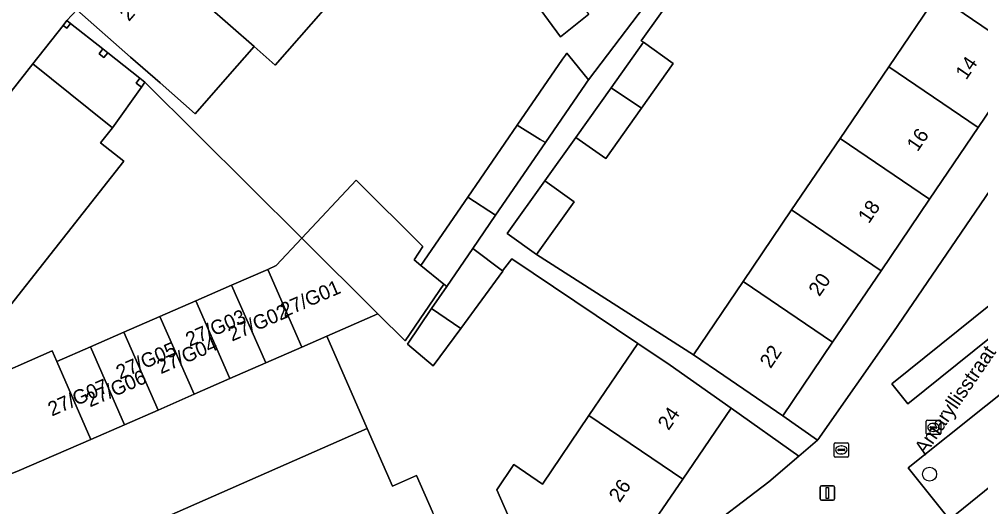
# Model space of a CAD drawing. Extents: x 161881 to 162523, y 381678 to 382381.
# Drawn here: x 162084.3 to 162151.2, y 382019.5 to 382053.4 of the extents above; entities that cross this region are included whole.
import ezdxf

# ---------------------------------------------------------------- set-up
doc = ezdxf.new("R2010")
doc.units = 0
for name, color, linetype in [('IMGEO_Boom', 7, 'Continuous'), ('IMGEO_Brandkraan', 7, 'Continuous'), ('IMGEO_Erf', 7, 'Continuous'), ('IMGEO_Kolk', 7, 'Continuous'), ('IMGEO_Lichtmast', 7, 'Continuous'), ('IMGEO_Muur', 7, 'Continuous'), ('IMGEO_Openbare_ruimte_label', 7, 'Continuous'), ('IMGEO_Pand', 7, 'Continuous'), ('IMGEO_Pand_nummerreeks', 7, 'Continuous'), ('IMGEO_Pand_overbouw', 7, 'Continuous'), ('IMGEO_Parkeervlak_open', 7, 'Continuous'), ('IMGEO_Rijbaan_lokaal_open', 7, 'Continuous'), ('IMGEO_Voetpad_open', 7, 'Continuous'), ('IMGEO_Woonerf_open', 7, 'Continuous')]:
    doc.layers.add(name, color=color, linetype=linetype)

msp = doc.modelspace()

# ---------------------------------------------------------------- linework, layer by layer
at = {"layer": 'IMGEO_Boom'}
msp.add_circle((162147.644, 382021.748), 0.489, dxfattribs=at)
at = {"layer": 'IMGEO_Brandkraan'}
for p, q in [((162141, 382023.01), (162141, 382023.862)), ((162141.075, 382023.936), (162141.927, 382023.936)), ((162141.259, 382023.43), (162141.259, 382023.442)), ((162141.697, 382023.393), (162141.299, 382023.393)), ((162141.302, 382023.479), (162141.7, 382023.479)), ((162141.488, 382023.716), (162141.513, 382023.716)), ((162141.743, 382023.442), (162141.743, 382023.43)), ((162142.001, 382023.862), (162142.001, 382023.01)), ((162141.927, 382022.936), (162141.075, 382022.936)), ((162141.511, 382023.156), (162141.486, 382023.156))]:
    msp.add_line(p, q, dxfattribs=at)
for points in [[(162141, 382023.01), (162141, 382023.862)], [(162141.075, 382023.936), (162141.927, 382023.936)], [(162142.001, 382023.862), (162142.001, 382023.01)], [(162141.927, 382022.936), (162141.075, 382022.936)]]:
    msp.add_lwpolyline(points, dxfattribs=at)
for centre, radius, start, end in [((162141.077, 382023.86), 0.0765, 91.55205, 178.44795), ((162141.077, 382023.86), 0.0765, 91.55205, 178.44795), ((162141.299, 382023.439), 0.0403, 85.87752, 175.75265), ((162141.296, 382023.429), 0.0366, 178.93798, 274.71019), ((162141.7, 382023.436), 0.043, 264.86636, 352.45326), ((162141.704, 382023.441), 0.0386, 1.73085, 96.63898), ((162141.925, 382023.86), 0.0765, 1.55205, 88.44795), ((162141.925, 382023.86), 0.0765, 1.55205, 88.44795), ((162141.077, 382023.012), 0.0765, 181.55205, 268.44795), ((162141.077, 382023.012), 0.0765, 181.55205, 268.44795), ((162141.925, 382023.012), 0.0765, 271.55205, 358.44795), ((162141.925, 382023.012), 0.0765, 271.55205, 358.44795)]:
    msp.add_arc(centre, radius, start, end, dxfattribs=at)
for centre, major_axis, ratio, start_param, end_param in [((162141.487, 382023.436), (-0.387, 0.002), 0.722429, 4.712389, 7.853982), ((162141.512, 382023.436), (-0.39, 0.002), 0.717154, 1.570796, 4.712389)]:
    msp.add_ellipse(centre, major_axis=major_axis, ratio=ratio, start_param=start_param, end_param=end_param, dxfattribs=at)
at = {"layer": 'IMGEO_Erf'}
for points in [[(162177.425, 382078.945), (162174.733, 382080.783), (162171.275, 382075.687), (162167.899, 382070.712), (162164.524, 382065.738), (162161.148, 382060.763), (162157.773, 382055.788), (162154.397, 382050.814), (162151.021, 382045.838), (162147.645, 382040.864), (162144.269, 382035.889), (162140.894, 382030.914), (162137.433, 382025.814), (162139.84, 382024.123), (162139.862, 382024.142), (162145.138, 382031.653)], [(162138.544, 382023.007), (162133.84, 382026.328), (162130.475, 382021.4), (162126.891, 382016.153), (162121.326, 382012.016), (162128.348, 382015.464), (162131.472, 382017.407), (162136.45, 382021.204)]]:
    msp.add_lwpolyline(points, close=True, dxfattribs=at)
for points in [[(162123.931, 382053.716), (162121.962, 382052.146), (162117.455, 382058.29)], [(162105.448, 382053.986), (162102.117, 382050.186), (162100.649, 382051.472), (162098.801, 382049.363), (162096.552, 382046.797), (162094.098, 382048.947), (162092.053, 382050.739), (162088.311, 382054.019), (162087.622, 382053.28), (162087.874, 382053.082), (162090.12, 382051.311), (162090.465, 382051.039), (162092.704, 382049.275), (162093.049, 382049.003), (162103.972, 382038.147), (162107.753, 382042.178), (162112.396, 382037.564), (162111.772, 382036.656), (162112.254, 382036.261), (162115.509, 382041.011), (162118.951, 382045.999), (162122.109, 382050.591), (162122.306, 382050.879), (162122.4, 382051.015), (162122.521, 382050.866), (162123.907, 382049.164), (162129.123, 382056.034)], [(162130.144, 382055.492), (162127.585, 382051.883), (162127.736, 382051.776), (162129.808, 382050.307), (162127.592, 382047.182), (162125.113, 382043.685), (162123.04, 382045.155), (162123.033, 382045.16), (162120.865, 382042.13), (162122.905, 382040.669), (162120.299, 382037.027), (162131.207, 382030.039), (162134.669, 382035.14), (162138.044, 382040.115), (162141.42, 382045.09), (162144.796, 382050.064), (162148.172, 382055.04)], [(162119.313, 382016.593), (162117.529, 382020.65), (162118.724, 382022.411), (162120.71, 382021.064), (162123.943, 382025.832), (162127.339, 382030.841), (162118.578, 382036.727), (162117.935, 382035.873), (162117.946, 382035.865), (162115.025, 382031.883), (162113.111, 382029.274), (162111.307, 382030.793), (162112.998, 382033.259), (162114.048, 382034.79), (162113.855, 382034.948), (162111.156, 382031.009), (162109.264, 382032.889), (162105.694, 382031.331), (162108.51, 382024.928), (162110.278, 382020.908), (162111.955, 382021.645), (162113.062, 382019.128)]]:
    msp.add_lwpolyline(points, dxfattribs=at)
at = {"layer": 'IMGEO_Kolk'}
for p, q in [((162147.413, 382024.574), (162147.413, 382025.426)), ((162147.488, 382025.5), (162148.34, 382025.5)), ((162148.414, 382025.426), (162148.414, 382024.574)), ((162147.672, 382024.994), (162147.672, 382025.006)), ((162148.11, 382024.957), (162147.712, 382024.957)), ((162147.715, 382025.043), (162148.113, 382025.043)), ((162147.924, 382024.72), (162147.899, 382024.72)), ((162147.901, 382025.28), (162147.926, 382025.28)), ((162148.156, 382025.006), (162148.156, 382024.994)), ((162148.34, 382024.5), (162147.488, 382024.5))]:
    msp.add_line(p, q, dxfattribs=at)
for points in [[(162147.413, 382024.574), (162147.413, 382025.426)], [(162147.488, 382025.5), (162148.34, 382025.5)], [(162148.414, 382025.426), (162148.414, 382024.574)], [(162148.34, 382024.5), (162147.488, 382024.5)]]:
    msp.add_lwpolyline(points, dxfattribs=at)
for centre, radius, start, end in [((162147.49, 382025.424), 0.0765, 91.55205, 178.44795), ((162147.49, 382025.424), 0.0765, 91.55205, 178.44795), ((162148.338, 382025.424), 0.0765, 1.55205, 88.44795), ((162148.338, 382025.424), 0.0765, 1.55205, 88.44795), ((162147.712, 382025.003), 0.0403, 85.87752, 175.75265), ((162147.709, 382024.993), 0.0366, 178.93798, 274.71019), ((162148.113, 382025), 0.043, 264.86636, 352.45326), ((162148.117, 382025.005), 0.0386, 1.73085, 96.63898), ((162147.49, 382024.576), 0.0765, 181.55205, 268.44795), ((162147.49, 382024.576), 0.0765, 181.55205, 268.44795), ((162148.338, 382024.576), 0.0765, 271.55205, 358.44795), ((162148.338, 382024.576), 0.0765, 271.55205, 358.44795)]:
    msp.add_arc(centre, radius, start, end, dxfattribs=at)
for centre, major_axis, ratio, start_param, end_param in [((162147.9, 382025), (-0.387, 0.002), 0.722429, 4.712389, 7.853982), ((162147.925, 382025), (-0.39, 0.002), 0.717154, 1.570796, 4.712389)]:
    msp.add_ellipse(centre, major_axis=major_axis, ratio=ratio, start_param=start_param, end_param=end_param, dxfattribs=at)
at = {"layer": 'IMGEO_Lichtmast'}
for p, q in [((162140.034, 382020.042), (162140.034, 382020.842)), ((162140.034, 382020.842), (162140.034, 382020.042)), ((162140.134, 382020.942), (162140.924, 382020.942)), ((162140.924, 382020.942), (162140.134, 382020.942)), ((162141.024, 382020.842), (162141.024, 382020.042)), ((162141.024, 382020.042), (162141.024, 382020.842)), ((162140.924, 382019.942), (162140.134, 382019.942)), ((162140.134, 382019.942), (162140.924, 382019.942))]:
    msp.add_line(p, q, dxfattribs=at)
msp.add_lwpolyline([(162140.454, 382020.817), (162140.604, 382020.817), (162140.604, 382020.067), (162140.454, 382020.067), (162140.454, 382020.817)], dxfattribs=at)
for centre, start, end in [((162140.134, 382020.842), 90, 180), ((162140.134, 382020.842), 90, 180), ((162140.924, 382020.842), 0, 90), ((162140.924, 382020.842), 360, 90), ((162140.134, 382020.042), 180, 270), ((162140.134, 382020.042), 180, 270), ((162140.924, 382020.042), 270, 0), ((162140.924, 382020.042), 270, 0)]:
    msp.add_arc(centre, 0.1, start, end, dxfattribs=at)
at = {"layer": 'IMGEO_Muur'}
msp.add_lwpolyline([(162093.049, 382049.003), (162103.972, 382038.147)], dxfattribs=at)
at = {"layer": 'IMGEO_Pand'}
for points in [[(162102.175, 382058.136), (162096.374, 382063.219), (162092.406, 382058.692), (162100.649, 382051.472), (162102.117, 382050.186), (162105.448, 382053.986), (162103.998, 382055.256), (162104.638, 382055.978)], [(162119.333, 382059.983), (162117.714, 382058.524), (162117.455, 382058.29), (162121.962, 382052.146), (162123.931, 382053.716)], [(162148.172, 382055.04), (162154.397, 382050.814), (162157.773, 382055.788), (162151.548, 382060.014)], [(162100.649, 382051.472), (162092.406, 382058.692), (162088.311, 382054.019), (162092.053, 382050.739), (162094.098, 382048.947), (162096.552, 382046.797), (162098.801, 382049.363)], [(162151.021, 382045.838), (162154.397, 382050.814), (162148.172, 382055.04), (162144.796, 382050.064)], [(162087.356, 382052.943), (162087.608, 382052.745), (162087.874, 382053.082), (162087.622, 382053.28)], [(162129.808, 382050.307), (162127.736, 382051.776), (162125.49, 382048.609), (162127.592, 382047.182)], [(162090.12, 382051.311), (162089.854, 382050.975), (162090.2, 382050.703), (162090.465, 382051.039)], [(162123.694, 382048.853), (162123.798, 382049.005), (162123.907, 382049.164), (162122.521, 382050.866), (162122.4, 382051.015), (162122.306, 382050.879), (162122.109, 382050.591), (162118.951, 382045.999), (162120.551, 382045.017), (162120.911, 382044.795)], [(162081.622, 382028.142), (162080.853, 382029.902), (162091.578, 382043.507), (162089.962, 382044.781), (162090.783, 382045.823), (162089.146, 382047.136), (162085.245, 382050.265), (162082.205, 382046.423), (162082.824, 382045.143), (162081.124, 382042.994), (162079.747, 382043.318), (162075.416, 382037.845), (162076.035, 382036.565), (162074.335, 382034.416), (162072.958, 382034.74), (162070.577, 382031.503), (162073.588, 382024.593)], [(162151.021, 382045.838), (162144.796, 382050.064), (162141.42, 382045.09), (162147.645, 382040.864)], [(162092.704, 382049.275), (162092.438, 382048.938), (162092.8, 382048.653), (162093.049, 382049.003)], [(162127.592, 382047.182), (162125.49, 382048.609), (162123.04, 382045.155), (162125.113, 382043.685)], [(162120.911, 382044.795), (162120.551, 382045.017), (162118.951, 382045.999), (162115.509, 382041.011), (162117.451, 382039.751)], [(162147.645, 382040.864), (162141.42, 382045.09), (162138.044, 382040.115), (162144.269, 382035.889)], [(162112.396, 382037.564), (162107.753, 382042.178), (162103.972, 382038.147), (162109.264, 382032.889), (162111.156, 382031.009), (162113.855, 382034.948), (162112.254, 382036.261), (162111.772, 382036.656)], [(162122.905, 382040.669), (162120.865, 382042.13), (162118.258, 382038.487), (162120.299, 382037.027)], [(162117.451, 382039.751), (162115.509, 382041.011), (162112.254, 382036.261), (162113.855, 382034.948), (162114.048, 382034.79), (162115.862, 382037.434)], [(162134.669, 382035.14), (162140.894, 382030.914), (162144.269, 382035.889), (162138.044, 382040.115)], [(162103.972, 382038.147), (162102.186, 382036.243), (162101.589, 382035.982), (162103.968, 382030.577), (162105.694, 382031.331), (162109.264, 382032.889)], [(162117.946, 382035.865), (162117.935, 382035.873), (162115.862, 382037.434), (162114.048, 382034.79), (162112.998, 382033.259), (162115.025, 382031.883)], [(162103.968, 382030.577), (162101.589, 382035.982), (162099.082, 382034.888), (162101.461, 382029.482)], [(162098.962, 382028.391), (162101.461, 382029.482), (162099.082, 382034.888), (162096.583, 382033.797)], [(162134.669, 382035.14), (162131.207, 382030.039), (162133.324, 382028.603), (162137.433, 382025.814), (162140.894, 382030.914)], [(162098.962, 382028.391), (162096.583, 382033.797), (162094.084, 382032.706), (162096.464, 382027.3)], [(162115.025, 382031.883), (162112.998, 382033.259), (162111.307, 382030.793), (162113.111, 382029.274)], [(162091.585, 382031.615), (162093.965, 382026.209), (162096.464, 382027.3), (162094.084, 382032.706)], [(162091.585, 382031.615), (162089.255, 382030.597), (162091.618, 382025.184), (162093.965, 382026.209)], [(162108.51, 382024.928), (162105.694, 382031.331), (162103.968, 382030.577), (162101.461, 382029.482), (162098.962, 382028.391), (162096.464, 382027.3), (162093.965, 382026.209), (162091.618, 382025.184), (162089.288, 382024.167), (162084.309, 382021.993), (162076.155, 382018.699), (162078.98, 382012.213), (162087.135, 382015.525)], [(162123.943, 382025.832), (162130.475, 382021.4), (162133.84, 382026.328), (162129.597, 382029.324), (162127.339, 382030.841)], [(162076.155, 382018.699), (162084.309, 382021.993), (162089.288, 382024.167), (162086.925, 382029.58), (162086.603, 382030.317), (162081.622, 382028.142), (162073.588, 382024.593)], [(162086.925, 382029.58), (162089.288, 382024.167), (162091.618, 382025.184), (162089.255, 382030.597)], [(162123.943, 382025.832), (162120.71, 382021.064), (162118.724, 382022.411), (162117.529, 382020.65), (162119.313, 382016.593), (162121.326, 382012.016), (162126.891, 382016.153), (162130.475, 382021.4)], [(162087.135, 382015.525), (162078.98, 382012.213), (162081.094, 382007.361), (162083.946, 382000.814), (162085.897, 381996.336), (162093.793, 382000), (162115.312, 382009.466), (162113.399, 382013.814), (162115.076, 382014.551), (162113.062, 382019.128), (162111.955, 382021.645), (162110.278, 382020.908), (162108.51, 382024.928)]]:
    msp.add_lwpolyline(points, close=True, dxfattribs=at)
at = {"layer": 'IMGEO_Pand_overbouw'}
msp.add_lwpolyline([(162087.356, 382052.943), (162085.245, 382050.265), (162089.146, 382047.136), (162090.783, 382045.823), (162092.8, 382048.653), (162092.438, 382048.938), (162092.704, 382049.275), (162090.465, 382051.039), (162090.12, 382051.311), (162087.874, 382053.082), (162087.608, 382052.745)], close=True, dxfattribs=at)
at = {"layer": 'IMGEO_Parkeervlak_open'}
for points in [[(162103.972, 382038.147), (162093.049, 382049.003), (162092.8, 382048.653), (162090.783, 382045.823), (162089.962, 382044.781), (162091.578, 382043.507), (162080.853, 382029.902), (162081.622, 382028.142), (162086.603, 382030.317), (162086.925, 382029.58), (162089.255, 382030.597), (162091.585, 382031.615), (162094.084, 382032.706), (162096.583, 382033.797), (162099.082, 382034.888), (162101.589, 382035.982), (162102.186, 382036.243)], [(162181.319, 382044.718), (162178.575, 382048.051), (162146.162, 382022.187), (162149.021, 382018.603)], [(162152.997, 382032.147), (162156.416, 382034.886), (162155.305, 382036.274), (162151.885, 382033.535), (162145.018, 382028.035), (162146.129, 382026.647)]]:
    msp.add_lwpolyline(points, close=True, dxfattribs=at)
at = {"layer": 'IMGEO_Rijbaan_lokaal_open'}
msp.add_lwpolyline([(162090.465, 382051.039), (162090.2, 382050.703), (162089.854, 382050.975), (162090.12, 382051.311), (162087.874, 382053.082), (162087.608, 382052.745), (162087.356, 382052.943), (162085.245, 382050.265), (162089.146, 382047.136), (162090.783, 382045.823), (162092.8, 382048.653), (162092.438, 382048.938), (162092.704, 382049.275)], close=True, dxfattribs=at)
msp.add_lwpolyline([(162181.319, 382044.718), (162149.021, 382018.603), (162150.019, 382017.317), (162152.304, 382019.19)], dxfattribs=at)
at = {"layer": 'IMGEO_Voetpad_open'}
msp.add_lwpolyline([(162129.123, 382056.034), (162123.907, 382049.164), (162123.798, 382049.005), (162123.694, 382048.853), (162120.911, 382044.795), (162117.451, 382039.751), (162115.862, 382037.434), (162117.935, 382035.873), (162118.578, 382036.727), (162127.339, 382030.841), (162129.597, 382029.324), (162133.84, 382026.328), (162138.544, 382023.007), (162139.84, 382024.123), (162137.433, 382025.814), (162133.324, 382028.603), (162131.207, 382030.039), (162120.299, 382037.027), (162118.258, 382038.487), (162120.865, 382042.13), (162123.033, 382045.16), (162123.04, 382045.155), (162125.49, 382048.609), (162127.736, 382051.776), (162127.585, 382051.883), (162130.144, 382055.492)], dxfattribs=at)
at = {"layer": 'IMGEO_Woonerf_open'}
for points in [[(162188.641, 382076.009), (162190.559, 382078.864), (162192.478, 382081.72), (162193.061, 382082.55), (162194.905, 382085.287), (162193.806, 382085.993), (162194.378, 382086.872), (162193.17, 382087.704), (162190.166, 382089.749), (162189.307, 382090.36), (162187.985, 382088.503), (162185.25, 382090.414), (162181.518, 382084.967), (162178.163, 382080.027), (162177.425, 382078.945), (162145.138, 382031.653), (162139.862, 382024.142), (162139.84, 382024.123), (162138.544, 382023.007), (162136.45, 382021.204), (162131.472, 382017.407), (162128.348, 382015.464), (162121.326, 382012.016), (162121.086, 382011.898)], [(162082.205, 382046.423), (162085.245, 382050.265), (162087.356, 382052.943), (162087.622, 382053.28), (162088.311, 382054.019), (162092.406, 382058.692), (162096.374, 382063.219), (162100.315, 382067.715), (162105.057, 382073.126), (162105.957, 382074.153), (162109.951, 382077.948), (162114.682, 382082.444)], [(162150.348, 382006.704), (162150.627, 382006.768), (162151.457, 382007.393), (162152.854, 382008.424), (162152.786, 382008.518), (162154.512, 382009.975), (162152.994, 382011.81), (162149.249, 382016.379), (162149.098, 382016.563), (162150.019, 382017.317), (162149.021, 382018.603), (162146.162, 382022.187), (162178.575, 382048.051), (162180.597, 382049.844), (162182.771, 382049.594), (162184.589, 382047.362), (162190.279, 382051.904), (162180.387, 382064.044), (162180.952, 382064.864), (162188.641, 382076.009)]]:
    msp.add_lwpolyline(points, dxfattribs=at)
msp.add_lwpolyline([(162151.885, 382033.535), (162155.305, 382036.274), (162156.416, 382034.886), (162152.997, 382032.147), (162146.129, 382026.647), (162145.018, 382028.035)], close=True, dxfattribs=at)

# ---------------------------------------------------------------- texts
at = {"layer": 'IMGEO_Openbare_ruimte_label'}
msp.add_text('Amaryllisstraat', height=1, rotation=55.46788, dxfattribs=at).set_placement((162147.338, 382023.017))
at = {"layer": 'IMGEO_Pand_nummerreeks'}
for s, rotation, p in [('27A', 48.76777, (162091.932, 382053.173)), ('14', 55.84059, (162150.194, 382049.108)), ('16', 55.84059, (162146.803, 382044.11)), ('18', 55.84059, (162143.415, 382039.116)), ('20', 55.84059, (162139.973, 382034.043)), ('27/G01', 23.43397, (162102.737, 382032.627)), ('27/G02', 23.43505, (162099.11, 382030.96)), ('27/G03', 23.43505, (162096.152, 382030.591)), ('27/G05', 23.43505, (162091.313, 382028.313)), ('27/G04', 23.43505, (162094.156, 382028.692)), ('22', 55.84059, (162136.578, 382029.041)), ('27/G06', 23.43505, (162089.226, 382026.384)), ('27/G07', 23.43505, (162086.569, 382025.751)), ('24', 55.84338, (162129.483, 382024.738)), ('26', 55.84338, (162126.079, 382019.721))]:
    msp.add_text(s, height=1, rotation=rotation, dxfattribs=at).set_placement(p)

doc.saveas('drawing.dxf')
